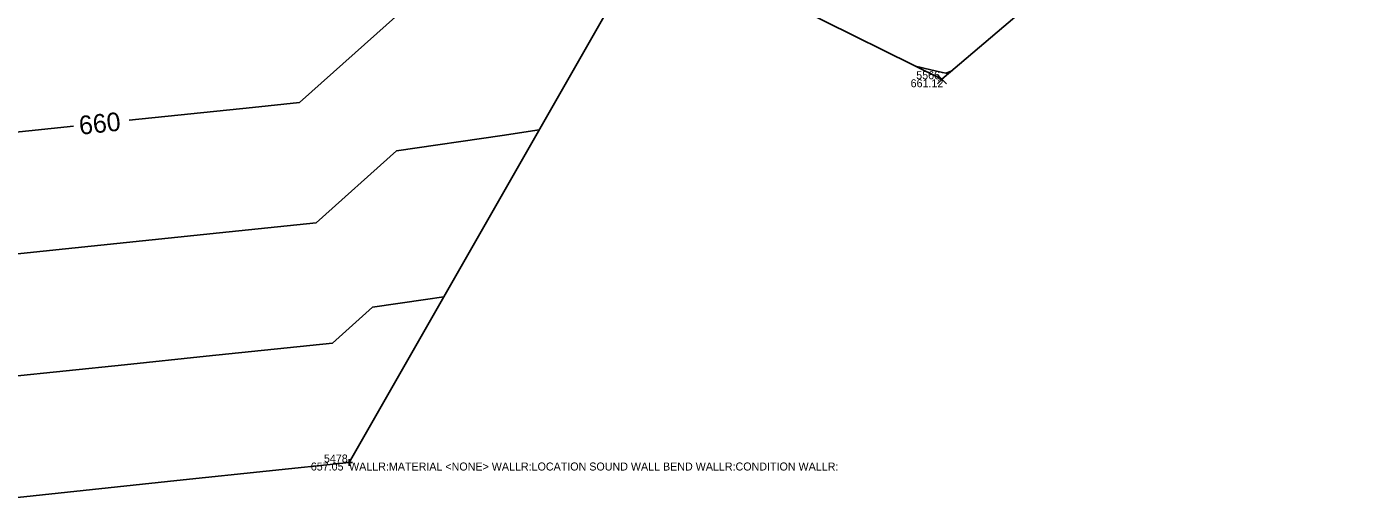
# Model space of a CAD drawing. Extents: x 2129350 to 2137777, y 657588 to 659885.
# Drawn here: x 2131480.3 to 2131679.7, y 658068.2 to 658138.9 of the extents above; entities that cross this region are included whole.
import ezdxf

# ---------------------------------------------------------------- set-up
doc = ezdxf.new("R2010")
doc.units = 0
for name, color, linetype in [('DT_X_Contour_Major', 7, 'Continuous'), ('DT_X_Contour_Minor', 7, 'Continuous'), ('DT_X_TIN_Hull', 7, 'Continuous'), ('SV_X_Random_Point', 7, 'Continuous'), ('SV_X_Shot_Marker', 7, 'Continuous'), ('SV_X_Text_Comment', 7, 'Continuous'), ('SV_X_Text_Elevation', 7, 'Continuous'), ('SV_X_Text_Name', 7, 'Continuous')]:
    doc.layers.add(name, color=color, linetype=linetype)

msp = doc.modelspace()

# ---------------------------------------------------------------- linework, layer by layer
at = {"layer": 'DT_X_Contour_Major'}
for points in [[(2131495.66, 658124.79), (2131514.15, 658126.73), (2131521.21, 658127.47), (2131539.29, 658143.65), (2131563.11, 658147.15), (2131571.44, 658148.37)], [(2131391.21, 658115.19), (2131394.33, 658115.66), (2131397.87, 658116.19), (2131413.6, 658118.52), (2131469.69, 658126.89), (2131471.8, 658122.3), (2131474.53, 658122.58), (2131477.26, 658122.86), (2131487.3, 658123.92)]]:
    msp.add_lwpolyline(points, dxfattribs=at)
at = {"layer": 'DT_X_Contour_Minor'}
for points in [[(2131619.05, 658132.21), (2131618.19, 658131.84), (2131617.64, 658131.94), (2131615.92, 658132.36), (2131613.58, 658132.92)], [(2131557.15, 658123.35), (2131551.6, 658122.53), (2131535.74, 658120.21), (2131523.7, 658109.42), (2131510.69, 658108.07), (2131486.11, 658105.49), (2131476, 658104.44)], [(2131542.86, 658098.32), (2131540.09, 658097.92), (2131532.18, 658096.76), (2131526.18, 658091.38), (2131507.23, 658089.41), (2131494.97, 658088.12), (2131477.46, 658086.3)]]:
    msp.add_lwpolyline(points, dxfattribs=at)
at = {"layer": 'DT_X_TIN_Hull'}
msp.add_lwpolyline([(2131478.92, 658068.21), (2131503.79, 658070.83), (2131528.65, 658073.45), (2131573.86, 658152.61), (2131617.57, 658130.95), (2131669.63, 658175.29), (2131715.13, 658184.95), (2131768.27, 658182.72), (2131818.39, 658187.33), (2131898.11, 658161.24), (2131936.89, 658164.18)], dxfattribs=at)
at = {"layer": 'SV_X_Random_Point'}
for p, q in [((2131616.91, 658130.28), (2131618.24, 658131.61)), ((2131616.91, 658131.61), (2131618.24, 658130.28))]:
    msp.add_line(p, q, dxfattribs=at)
at = {"layer": 'SV_X_Shot_Marker'}
for p, q in [((2131528.15, 658073.45), (2131529.15, 658073.45)), ((2131528.65, 658073.95), (2131528.65, 658072.95)), ((2131528.65, 658073.45), (2131528.65, 658073.45))]:
    msp.add_line(p, q, dxfattribs=at)

# ---------------------------------------------------------------- texts
at = {"layer": 'DT_X_Contour_Major'}
msp.add_text('660', height=2.8, rotation=5.9796, dxfattribs=at).set_placement((2131488.29, 658122.61))
at = {"layer": 'SV_X_Text_Comment'}
msp.add_text('WALLR:MATERIAL <NONE> WALLR:LOCATION SOUND WALL BEND WALLR:CONDITION WALLR:', height=1.2, dxfattribs=at).set_placement((2131528.65, 658072.25))
at = {"layer": 'SV_X_Text_Elevation'}
for s, p in [('661.12', (2131612.87, 658129.75)), ('657.05', (2131522.91, 658072.25))]:
    msp.add_text(s, height=1.2, dxfattribs=at).set_placement(p)
at = {"layer": 'SV_X_Text_Name'}
for s, p in [('5566', (2131613.71, 658130.95)), ('5478', (2131524.88, 658073.45))]:
    msp.add_text(s, height=1.2, dxfattribs=at).set_placement(p)

doc.saveas('drawing.dxf')
